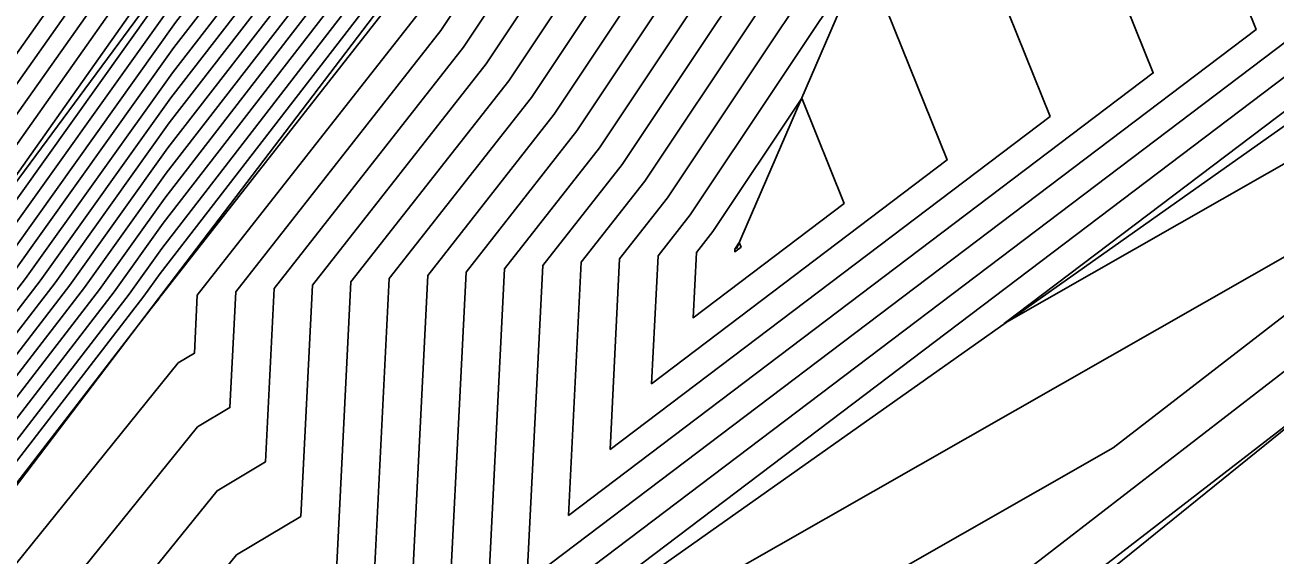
# Model space of a CAD drawing. Extents: x 2188792 to 2191981, y 386090 to 389710.
# Drawn here: x 2190488 to 2190512.95, y 388049.89 to 388060.47 of the extents above; entities that cross this region are included whole.
import ezdxf

# ---------------------------------------------------------------- set-up
doc = ezdxf.new("R2010")
doc.units = 0
for name, color, linetype in [('DTM Contours Major', 7, 'Continuous'), ('DTM Contours Minor', 7, 'Continuous'), ('Exist DTM Breakline', 7, 'Continuous'), ('Exist DTM Breakline Underwater', 7, 'Continuous'), ('PH Exist DTM Breakline', 7, 'Continuous')]:
    doc.layers.add(name, color=color, linetype=linetype)

msp = doc.modelspace()

# ---------------------------------------------------------------- linework, layer by layer
at = {"layer": 'DTM Contours Major'}
for points in [[(2190486.197, 388050.919), (2190489.489, 388055.191), (2190490.79, 388057.016), (2190494.085, 388061.288), (2190495.383, 388063.113), (2190498.683, 388067.385), (2190499.948, 388069.141), (2190503.871, 388074.047), (2190504.955, 388075.555), (2190509.17, 388080.792), (2190510.037, 388082.004), (2190514.614, 388087.649), (2190515.262, 388088.496), (2190520.297, 388094.681), (2190520.589, 388095.062), (2190525.356, 388100.694), (2190525.751, 388101.277), (2190530.381, 388106.773)], [(2190486.38, 388053.295), (2190488.012, 388055.412), (2190490.942, 388059.522), (2190492.492, 388061.531), (2190495.501, 388065.763), (2190496.96, 388067.653), (2190499.988, 388071.855), (2190501.654, 388073.938), (2190504.649, 388078.107), (2190506.36, 388080.233), (2190509.317, 388084.362), (2190511.083, 388086.54), (2190514.194, 388090.603), (2190516.233, 388093.109), (2190519.135, 388096.891), (2190521.151, 388099.274), (2190524.255, 388103.859), (2190525.901, 388105.812)], [(2190486.54, 388055.652), (2190490.811, 388061.708), (2190490.956, 388061.905), (2190495.128, 388067.813), (2190495.39, 388068.169), (2190499.459, 388073.826), (2190499.787, 388074.271), (2190503.802, 388079.851), (2190504.202, 388080.392), (2190508.164, 388085.894), (2190508.632, 388086.527), (2190512.875, 388092.11), (2190513.287, 388092.667), (2190517.583, 388098.317), (2190517.937, 388098.795), (2190522.592, 388105.357)], [(2190486.84, 388048.499), (2190491.059, 388053.729), (2190491.381, 388053.922), (2190491.439, 388055.081), (2190495.84, 388060.7), (2190496.297, 388061.387), (2190500.557, 388066.84), (2190505.213, 388072.481), (2190505.94, 388073.689), (2190507.1, 388075.233), (2190510.952, 388080.007), (2190512.892, 388082.693), (2190515.284, 388085.686), (2190517.155, 388088.028), (2190526.538, 388091.998), (2190528.507, 388094.422), (2190539.55, 388100.239), (2190539.759, 388100.509), (2190539.939, 388100.835), (2190540.692, 388100.742), (2190540.616, 388100.209), (2190544.019, 388094.069), (2190551.884, 388095.24)], [(2190494.92, 388048.492), (2190495.267, 388055.41), (2190498.101, 388059.028), (2190500.451, 388062.558), (2190502.82, 388065.59), (2190505.409, 388068.727), (2190507.813, 388072.72), (2190511.651, 388077.828), (2190512.004, 388078.267), (2190512.62, 388079.119), (2190516.108, 388078.56), (2190523.091, 388074.163), (2190521.594, 388064.561), (2190529.899, 388070.969), (2190532.633, 388073.214), (2190550.89, 388087.522), (2190552.921, 388089.311), (2190556.862, 388088.642), (2190560.356, 388088.208), (2190563.071, 388083.621), (2190563.574, 388078.405), (2190562.918, 388076.949), (2190559.278, 388065.257), (2190552.344, 388048.408)], [(2190498.841, 388050.679), (2190499.095, 388055.738), (2190500.362, 388057.356), (2190504.605, 388063.729), (2190505.083, 388064.34), (2190505.605, 388064.972), (2190507.226, 388067.665), (2190508.704, 388063.986), (2190510.499, 388059.518), (2190498.841, 388050.679)], [(2190512.689, 387950.19), (2190518.146, 387957.813), (2190519.023, 387959.51), (2190518.969, 387961.311), (2190515.793, 387978.44), (2190511.229, 387987.915), (2190515.263, 387995.788), (2190525.926, 388008.289), (2190528.615, 388012.409), (2190538.077, 388024.647), (2190545.681, 388043.725), (2190524.008, 388059.879), (2190514.448, 388053.486), (2190502.28, 388044.075), (2190500.065, 388042.809), (2190498.339, 388041.486), (2190497.973, 388041.28), (2190480.347, 388027.839)]]:
    msp.add_lwpolyline(points, dxfattribs=at)
at = {"layer": 'DTM Contours Minor'}
for points in [[(2190486.123, 388049.969), (2190490.08, 388055.103), (2190490.729, 388056.014), (2190494.723, 388061.191), (2190495.336, 388062.053), (2190499.371, 388067.277), (2190499.932, 388068.055), (2190504.758, 388074.09), (2190505.077, 388074.534), (2190510.294, 388081.016), (2190510.325, 388081.06), (2190510.855, 388081.713), (2190515.496, 388087.523), (2190519.586, 388092.643), (2190522.629, 388093.93), (2190526.724, 388098.972), (2190530.012, 388100.704), (2190533.49, 388105.214), (2190536.488, 388110.636), (2190549.039, 388109.089)], [(2190486.086, 388049.494), (2190490.375, 388055.059), (2190490.698, 388055.513), (2190495.041, 388061.142), (2190495.312, 388061.523), (2190499.716, 388067.224), (2190499.924, 388067.513), (2190503.981, 388072.586), (2190505.134, 388073.983), (2190505.19, 388074.076), (2190505.279, 388074.195), (2190510.531, 388080.703), (2190511.144, 388081.552), (2190515.425, 388086.911), (2190518.775, 388091.104), (2190523.932, 388093.286), (2190527.318, 388097.456), (2190533.191, 388100.549), (2190535.58, 388103.646), (2190537.638, 388107.369), (2190546.256, 388106.307), (2190545.388, 388100.209), (2190547.09, 388097.139), (2190551.022, 388097.725)], [(2190486.16, 388050.444), (2190489.784, 388055.147), (2190490.759, 388056.515), (2190494.404, 388061.239), (2190495.359, 388062.583), (2190499.027, 388067.331), (2190499.94, 388068.598), (2190504.315, 388074.069), (2190505.016, 388075.044), (2190509.732, 388080.904), (2190510.181, 388081.532), (2190515.32, 388087.871), (2190515.476, 388088.075), (2190517.728, 388090.841), (2190520.396, 388094.181), (2190521.326, 388094.574), (2190526.13, 388100.489), (2190526.833, 388100.859), (2190531.401, 388106.783)], [(2190486.233, 388051.394), (2190489.193, 388055.236), (2190490.82, 388057.518), (2190493.767, 388061.337), (2190495.407, 388063.643), (2190498.338, 388067.438), (2190499.956, 388069.684), (2190503.428, 388074.025), (2190504.894, 388076.065), (2190508.608, 388080.681), (2190509.893, 388082.475), (2190513.907, 388087.427), (2190515.049, 388088.918), (2190519.484, 388094.367), (2190520.298, 388095.428), (2190524.515, 388100.41), (2190525.452, 388101.794), (2190529.485, 388106.581)], [(2190486.27, 388051.869), (2190488.898, 388055.28), (2190490.851, 388058.019), (2190493.448, 388061.385), (2190495.43, 388064.173), (2190497.994, 388067.492), (2190499.964, 388070.226), (2190502.985, 388074.003), (2190504.832, 388076.576), (2190508.046, 388080.569), (2190509.749, 388082.947), (2190513.201, 388087.205), (2190514.835, 388089.339), (2190518.671, 388094.052), (2190520.007, 388095.794), (2190523.674, 388100.126), (2190525.153, 388102.31), (2190528.589, 388106.389)], [(2190486.307, 388052.344), (2190488.603, 388055.324), (2190490.881, 388058.52), (2190493.13, 388061.434), (2190495.454, 388064.703), (2190497.649, 388067.546), (2190499.972, 388070.769), (2190502.541, 388073.982), (2190504.771, 388077.086), (2190507.484, 388080.457), (2190509.605, 388083.419), (2190512.495, 388086.984), (2190514.621, 388089.761), (2190517.859, 388093.738), (2190519.716, 388096.16), (2190522.833, 388099.842), (2190524.853, 388102.826), (2190527.693, 388106.197)], [(2190486.343, 388052.819), (2190488.307, 388055.368), (2190490.912, 388059.021), (2190492.811, 388061.483), (2190495.477, 388065.233), (2190497.305, 388067.599), (2190499.98, 388071.312), (2190502.098, 388073.96), (2190504.71, 388077.596), (2190506.922, 388080.345), (2190509.461, 388083.89), (2190511.789, 388086.762), (2190514.407, 388090.182), (2190517.046, 388093.423), (2190519.426, 388096.525), (2190521.992, 388099.558), (2190524.554, 388103.343), (2190526.797, 388106.004)], [(2190487.717, 388055.456), (2190490.972, 388060.023), (2190492.174, 388061.58), (2190495.524, 388066.293), (2190496.616, 388067.706), (2190499.996, 388072.397), (2190501.211, 388073.917), (2190504.588, 388078.617), (2190505.798, 388080.121), (2190509.173, 388084.834), (2190510.376, 388086.319), (2190513.98, 388091.025), (2190515.42, 388092.794), (2190518.844, 388097.257), (2190520.31, 388098.99), (2190523.956, 388104.375), (2190525.005, 388105.62)], [(2190485.595, 388056.726), (2190488.907, 388061.423), (2190490.09, 388063.031), (2190493.324, 388067.61), (2190494.6, 388069.345), (2190497.752, 388073.726), (2190499.082, 388075.533), (2190502.19, 388079.852), (2190503.601, 388081.758), (2190506.657, 388086.003), (2190508.133, 388087.998), (2190511.395, 388092.289), (2190512.84, 388094.243), (2190516.131, 388098.571), (2190517.544, 388100.482), (2190521.097, 388105.491)], [(2190485.831, 388056.458), (2190489.383, 388061.494), (2190490.307, 388062.749), (2190493.775, 388067.661), (2190494.798, 388069.051), (2190498.179, 388073.751), (2190499.258, 388075.217), (2190502.593, 388079.852), (2190503.751, 388081.417), (2190507.033, 388085.976), (2190508.257, 388087.63), (2190511.765, 388092.244), (2190512.952, 388093.849), (2190516.494, 388098.508), (2190517.642, 388100.06), (2190521.471, 388105.457)], [(2190486.068, 388056.189), (2190489.859, 388061.565), (2190490.523, 388062.468), (2190494.226, 388067.712), (2190494.995, 388068.757), (2190498.605, 388073.776), (2190499.434, 388074.902), (2190502.996, 388079.851), (2190503.902, 388081.075), (2190507.41, 388085.949), (2190508.382, 388087.262), (2190512.135, 388092.2), (2190513.064, 388093.455), (2190516.857, 388098.444), (2190517.74, 388099.638), (2190521.845, 388105.424)], [(2190486.304, 388055.921), (2190490.335, 388061.636), (2190490.74, 388062.186), (2190494.677, 388067.763), (2190495.192, 388068.463), (2190499.032, 388073.801), (2190499.611, 388074.586), (2190503.399, 388079.851), (2190504.052, 388080.734), (2190507.787, 388085.921), (2190508.507, 388086.895), (2190512.505, 388092.155), (2190513.175, 388093.061), (2190517.22, 388098.381), (2190517.838, 388099.216), (2190522.219, 388105.391)], [(2190487.421, 388055.5), (2190491.003, 388060.524), (2190491.855, 388061.629), (2190495.548, 388066.823), (2190496.271, 388067.76), (2190500.004, 388072.94), (2190500.767, 388073.895), (2190504.527, 388079.128), (2190505.237, 388080.009), (2190509.028, 388085.305), (2190509.67, 388086.097), (2190513.766, 388091.446), (2190514.607, 388092.48), (2190518.553, 388097.623), (2190519.469, 388098.706), (2190523.657, 388104.892), (2190524.109, 388105.428)], [(2190486.831, 388055.589), (2190491.064, 388061.527), (2190491.218, 388061.726), (2190495.278, 388067.438), (2190495.579, 388067.864), (2190495.587, 388067.875), (2190499.886, 388073.851), (2190499.963, 388073.956), (2190504.205, 388079.851), (2190504.353, 388080.05), (2190508.541, 388085.867), (2190508.757, 388086.159), (2190513.245, 388092.065), (2190513.399, 388092.273), (2190517.947, 388098.253), (2190518.035, 388098.373), (2190522.966, 388105.324)], [(2190487.126, 388055.544), (2190491.033, 388061.025), (2190491.536, 388061.677), (2190495.571, 388067.353), (2190495.927, 388067.814), (2190500.012, 388073.483), (2190500.324, 388073.873), (2190504.466, 388079.638), (2190504.675, 388079.898), (2190508.884, 388085.777), (2190508.964, 388085.875), (2190513.552, 388091.868), (2190513.794, 388092.165), (2190518.262, 388097.988), (2190518.628, 388098.422), (2190521.998, 388103.399), (2190523.34, 388105.291)], [(2190486.05, 388049.019), (2190490.513, 388054.811), (2190490.671, 388055.007), (2190490.673, 388055.008), (2190490.673, 388055.016), (2190495.388, 388061.034), (2190495.467, 388061.152), (2190500.105, 388067.09), (2190505.173, 388073.232), (2190505.565, 388073.882), (2190506.19, 388074.714), (2190510.741, 388080.355), (2190512.018, 388082.122), (2190515.354, 388086.298), (2190517.965, 388089.566), (2190525.235, 388092.642), (2190527.913, 388095.939), (2190536.371, 388100.394), (2190537.669, 388102.078), (2190538.788, 388104.102), (2190543.474, 388103.524), (2190543.002, 388100.209), (2190545.555, 388095.604), (2190551.453, 388096.482)], [(2190487.83, 388047.968), (2190491.446, 388052.452), (2190492.089, 388052.836), (2190492.205, 388055.147), (2190496.292, 388060.365), (2190497.128, 388061.621), (2190501.01, 388066.59), (2190505.252, 388071.73), (2190506.314, 388073.495), (2190508.01, 388075.752), (2190511.162, 388079.659), (2190513.766, 388083.263), (2190515.213, 388085.073), (2190516.345, 388086.49), (2190527.841, 388091.354), (2190529.101, 388092.906), (2190537.033, 388097.084), (2190540.159, 388096.728), (2190542.484, 388092.533), (2190552.316, 388093.997)], [(2190488.819, 388047.437), (2190491.834, 388051.175), (2190492.797, 388051.75), (2190492.97, 388055.213), (2190496.744, 388060.031), (2190497.959, 388061.855), (2190501.462, 388066.34), (2190505.291, 388070.98), (2190506.689, 388073.301), (2190508.92, 388076.271), (2190511.373, 388079.311), (2190514.64, 388083.833), (2190515.142, 388084.461), (2190515.535, 388084.952), (2190529.144, 388090.71), (2190529.695, 388091.389), (2190533.167, 388093.218), (2190540.159, 388092.423), (2190540.949, 388090.998), (2190552.747, 388092.755)], [(2190489.809, 388046.907), (2190492.222, 388049.898), (2190493.504, 388050.664), (2190493.736, 388055.278), (2190497.197, 388059.697), (2190498.79, 388062.089), (2190501.915, 388066.09), (2190505.33, 388070.229), (2190507.064, 388073.107), (2190509.83, 388076.79), (2190511.583, 388078.963), (2190514.632, 388083.183), (2190525.317, 388081.471), (2190530.158, 388085.218), (2190533.3, 388083.349), (2190537.927, 388086.018), (2190545.267, 388090.334), (2190553.178, 388091.512)], [(2190494.212, 388049.578), (2190494.501, 388055.344), (2190497.649, 388059.362), (2190499.621, 388062.323), (2190502.367, 388065.84), (2190505.369, 388069.478), (2190507.438, 388072.914), (2190510.74, 388077.309), (2190511.794, 388078.615), (2190513.626, 388081.151), (2190524.012, 388079.486), (2190530.206, 388075.587), (2190533.329, 388077.388), (2190547.846, 388085.924), (2190553.05, 388090.002), (2190553.41, 388090.32), (2190554.11, 388090.201), (2190561.964, 388089.225), (2190563.714, 388086.268), (2190564.585, 388077.242), (2190563.449, 388074.724), (2190561.723, 388069.178), (2190552.719, 388047.297)], [(2190549.962, 388045.89), (2190551.595, 388050.63), (2190554.388, 388057.416), (2190558.652, 388071.114), (2190560.416, 388078.226), (2190560.488, 388081.041), (2190557.971, 388085.55), (2190553.842, 388086.422), (2190547.085, 388082.731), (2190546.697, 388082.493), (2190546.236, 388082.267), (2190527.787, 388067.123), (2190522.521, 388063.06), (2190522.063, 388062.706), (2190513.408, 388056.012), (2190496.422, 388046.306)], [(2190495.628, 388047.406), (2190496.033, 388055.475), (2190498.553, 388058.693), (2190501.282, 388062.792), (2190503.273, 388065.34), (2190505.448, 388067.976), (2190508.188, 388072.526), (2190511.614, 388077.086), (2190517.454, 388066.136), (2190518.367, 388063.864), (2190518.716, 388062.995), (2190507.528, 388054.512), (2190517.118, 388059.991), (2190521.37, 388063.28), (2190521.595, 388063.454), (2190528.843, 388069.046), (2190539.872, 388078.099), (2190548.731, 388085.042)], [(2190549.29, 388046.137), (2190551.221, 388051.741), (2190551.943, 388053.495), (2190553.046, 388057.037), (2190557.604, 388075.42), (2190557.791, 388082.696), (2190557.056, 388084.013), (2190555.85, 388084.267), (2190553.877, 388083.189), (2190546.732, 388078.801), (2190538.238, 388074.645), (2190526.731, 388065.2), (2190523.446, 388062.666), (2190522.756, 388062.132), (2190509.699, 388052.033), (2190497.636, 388045.14)], [(2190548.181, 388045.824), (2190542.397, 388050.135), (2190542.434, 388050.507), (2190538.098, 388057.047), (2190550.297, 388054.489), (2190554.792, 388072.615), (2190554.986, 388080.158), (2190546.767, 388075.11), (2190530.239, 388067.024), (2190525.674, 388063.277), (2190524.371, 388062.272), (2190523.448, 388061.558), (2190505.99, 388048.054)], [(2190496.356, 388046.729), (2190496.798, 388055.541), (2190499.006, 388058.359), (2190502.113, 388063.026), (2190503.725, 388065.09), (2190505.487, 388067.225), (2190508.563, 388072.332), (2190510.607, 388075.054), (2190514.094, 388068.518), (2190515.951, 388063.895), (2190516.662, 388062.126), (2190496.356, 388046.729)], [(2190497.185, 388048.046), (2190497.564, 388055.607), (2190499.458, 388058.025), (2190502.944, 388063.26), (2190504.178, 388064.84), (2190505.526, 388066.474), (2190508.937, 388072.139), (2190509.601, 388073.022), (2190510.733, 388070.901), (2190513.535, 388063.925), (2190514.608, 388061.257), (2190497.185, 388048.046)], [(2190498.013, 388049.363), (2190498.329, 388055.672), (2190499.91, 388057.69), (2190503.775, 388063.495), (2190504.63, 388064.59), (2190505.565, 388065.723), (2190508.471, 388070.548), (2190511.12, 388063.956), (2190512.553, 388060.388), (2190498.013, 388049.363)], [(2190499.67, 388051.996), (2190499.861, 388055.804), (2190500.814, 388057.021), (2190505.436, 388063.963), (2190505.535, 388064.09), (2190505.644, 388064.222), (2190505.981, 388064.781), (2190506.288, 388064.017), (2190508.444, 388058.649), (2190499.67, 388051.996)], [(2190504.736, 388061.897), (2190501.267, 388056.687), (2190500.626, 388055.869), (2190500.498, 388053.313), (2190506.39, 388057.78), (2190504.736, 388061.897)], [(2190503.491, 388059.014), (2190501.719, 388056.353), (2190501.392, 388055.935), (2190501.326, 388054.629), (2190504.335, 388056.911), (2190503.491, 388059.014)], [(2190502.246, 388056.13), (2190502.171, 388056.018), (2190502.157, 388056.001), (2190502.155, 388055.946), (2190502.281, 388056.042), (2190502.246, 388056.13)]]:
    msp.add_lwpolyline(points, dxfattribs=at)
at = {"layer": 'Exist DTM Breakline'}
msp.add_lwpolyline([(2190531.414, 387983.348), (2190523.321, 387982.244), (2190518.205, 387990.72), (2190532.706, 388005.307), (2190545.06, 388009.51), (2190544.98, 388025.171), (2190553.65, 388044.533), (2190565.286, 388076.436), (2190564.881, 388091.069), (2190553.516, 388090.538), (2190520.701, 388063.835), (2190493.776, 388044.778), (2190468.123, 388022.077), (2190450.903, 387990.888), (2190420.065, 387951.529), (2190427.502, 387947.08), (2190422.045, 387940.172), (2190405.691, 387955.628), (2190413.085, 387959.873)], dxfattribs=at)
at = {"layer": 'Exist DTM Breakline Underwater'}
msp.add_lwpolyline([(2190403.852, 387962.269), (2190405.765, 387954.298), (2190422.122, 387935.582), (2190430.948, 387946.046), (2190425.778, 387952.525), (2190453.048, 387989.538), (2190475.467, 388021.684), (2190500.611, 388042.284), (2190524.98, 388062.012), (2190552.315, 388088.059), (2190559.067, 388087.393), (2190562.19, 388079.996), (2190548.779, 388046.325), (2190540.282, 388024.168), (2190543.79, 388012.849), (2190529.646, 388006.42), (2190516.3, 387989.822), (2190521.271, 387977.367), (2190531.94, 387980.069)], dxfattribs=at)
at = {"layer": 'PH Exist DTM Breakline'}
for points in [[(2190548.76, 388138.986), (2190543.292, 388131.298), (2190537.824, 388123.609), (2190533.309, 388117.971), (2190528.794, 388112.333), (2190523.431, 388105.283), (2190518.068, 388098.232), (2190513.466, 388092.038), (2190508.864, 388085.844), (2190504.441, 388079.851), (2190500.017, 388073.858), (2190495.594, 388067.866), (2190491.077, 388061.747), (2190486.561, 388055.629)], [(2190520.752, 388094.857), (2190515.544, 388087.941), (2190510.336, 388081.025), (2190505.128, 388074.108), (2190499.919, 388067.192), (2190495.294, 388061.104), (2190490.668, 388055.015), (2190486.043, 388048.927), (2190481.417, 388042.839), (2190476.331, 388036.088), (2190471.244, 388029.338), (2190466.158, 388022.588), (2190461.071, 388015.838), (2190456.086, 388007.697), (2190451.101, 387999.556), (2190446.116, 387991.415), (2190443.312, 387982.806)], [(2190502.191, 388056.004), (2190505.654, 388064.025), (2190509.117, 388072.046), (2190512.111, 388078.091), (2190515.104, 388084.136), (2190520.752, 388094.857)]]:
    msp.add_lwpolyline(points, dxfattribs=at)

doc.saveas('drawing.dxf')
